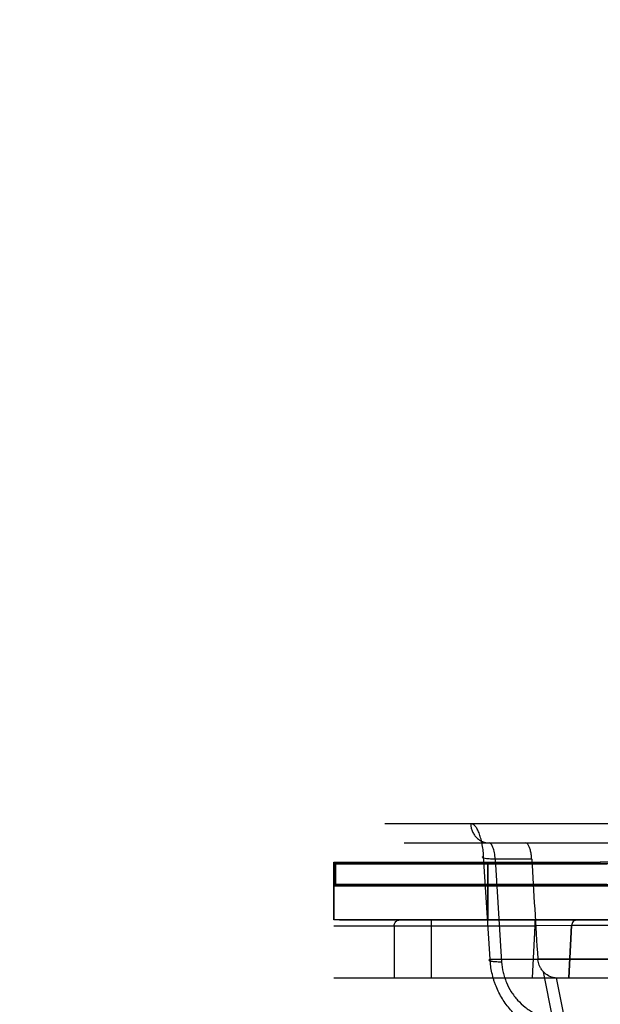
# Model space of a CAD drawing. Header units: millimetres. Extents: x 0 to 297, y 0 to 210.
# Tile 387 of 455: x 239.364 to 239.605, y 160.568 to 160.977. Entities that reach past the tile are written whole.
import ezdxf

# ---------------------------------------------------------------- set-up
doc = ezdxf.new("R2010")
doc.units = ezdxf.units.MM
doc.header["$LTSCALE"] = 16.335
doc.layers.get('0').update_dxf_attribs({"linetype": 'CONTINUOUS'})
for name, color, linetype in [('AXES_REF', 7, 'CONTINUOUS'), ('INTFCLR_1', 7, 'CONTINUOUS'), ('INTFCLR_144815', 7, 'CONTINUOUS'), ('INTFCLR_72935', 7, 'CONTINUOUS')]:
    doc.layers.add(name, color=color, linetype=linetype)

msp = doc.modelspace()

# ---------------------------------------------------------------- linework, layer by layer
at = {"color": 7, "linetype": 'Continuous'}
for radius in [7.75666, 7.756, 7.70633]:
    msp.add_circle((241.43024, 154.5393), radius, dxfattribs=at)
msp.add_arc((241.43024, 154.5393), 7.68, 278.277129, 261.722871, dxfattribs=at)
at = {"layer": 'AXES_REF', "color": 9, "linetype": 'Continuous'}
msp.add_arc((241.43024, 154.5393), 7.07561, 94.411812, 85.588188, dxfattribs=at)
at = {"layer": 'INTFCLR_1', "color": 9, "linetype": 'Continuous'}
for p, q in [((239.49402, 160.6273), (239.49402, 160.6033)), ((239.55802, 160.6033), (239.55802, 160.6273))]:
    msp.add_line(p, q, dxfattribs=at)
at = {"layer": 'INTFCLR_1', "color": 6, "linetype": 'Continuous'}
for p, q in [((239.49402, 160.6273), (239.49472, 160.6266)), ((239.49402, 160.6273), (239.60469, 160.6273)), ((239.49472, 160.6266), (239.49472, 160.618)), ((239.60869, 160.6266), (239.49472, 160.6266)), ((239.49472, 160.618), (239.49402, 160.6173)), ((239.60839, 160.6173), (239.49402, 160.6173)), ((239.49472, 160.618), (239.60972, 160.618)), ((239.78059, 160.6033), (239.49402, 160.6033))]:
    msp.add_line(p, q, dxfattribs=at)
at = {"layer": 'INTFCLR_144815', "color": 9, "linetype": 'Continuous'}
for p, q in [((239.93006, 160.64323), (239.51522, 160.64323)), ((239.52322, 160.6353), (239.97809, 160.6353)), ((239.55889, 160.58702), (239.5562, 160.62973)), ((239.56103, 160.62855), (239.56369, 160.58584)), ((239.57616, 160.62855), (239.56103, 160.62855)), ((239.49642, 160.6033), (239.80252, 160.6033)), ((239.53449, 160.6033), (239.53449, 160.5793)), ((239.57752, 160.6033), (239.57752, 160.6009)), ((239.49402, 160.6009), (239.57752, 160.6009)), ((239.51905, 160.6009), (239.51905, 160.5793)), ((239.57752, 160.6009), (239.57633, 160.5793)), ((239.59271, 160.60102), (239.57752, 160.6009)), ((239.6434, 160.60102), (239.59271, 160.60102)), ((239.55889, 160.58702), (239.75755, 160.58702)), ((239.57866, 160.58723), (239.77147, 160.58723)), ((239.58497, 160.5622), (239.58105, 160.58176)), ((239.5859, 160.5793), (240.88033, 160.5793)), ((239.58631, 160.5793), (239.58977, 160.56205))]:
    msp.add_line(p, q, dxfattribs=at)
at = {"layer": 'INTFCLR_144815', "color": 6, "linetype": 'Continuous'}
for p, q in [((239.59151, 160.5793), (239.59271, 160.60102)), ((239.59271, 160.60102), (239.59151, 160.5793)), ((239.49402, 160.5793), (239.5859, 160.5793))]:
    msp.add_line(p, q, dxfattribs=at)
msp.add_ellipse((240.20128, 160.7905), major_axis=(-0.23643, 4.26847), ratio=0.148162, start_param=-4.682648, end_param=-4.672958, dxfattribs=at)
at = {"layer": 'INTFCLR_144815', "color": 9, "linetype": 'Continuous'}
for points, knots in [([(239.55088, 160.64323), (239.55088, 160.64274), (239.55098, 160.64175), (239.55139, 160.64027), (239.5521, 160.63885), (239.55308, 160.63758), (239.55429, 160.63655), (239.55565, 160.63582), (239.55706, 160.63539), (239.55801, 160.6353), (239.55847, 160.6353)], [0, 0, 0, 0, 0.119601, 0.24584, 0.376363, 0.508358, 0.638954, 0.765614, 0.886393, 1, 1, 1, 1]), ([(239.5562, 160.62973), (239.55615, 160.63065), (239.55598, 160.63243), (239.55564, 160.63461), (239.55528, 160.63624), (239.5549, 160.6377), (239.55438, 160.63931), (239.55361, 160.64096), (239.55265, 160.64243), (239.55156, 160.64323), (239.55088, 160.64323)], [0, 0, 0, 0, 0.181471, 0.352242, 0.433445, 0.510091, 0.649417, 0.768605, 0.86533, 1, 1, 1, 1]), ([(239.56103, 160.62855), (239.561, 160.62901), (239.56091, 160.6299), (239.56071, 160.63118), (239.56044, 160.63234), (239.56003, 160.63357), (239.55955, 160.63466), (239.55879, 160.6353), (239.55847, 160.6353)], [0, 0, 0, 0, 0.183596, 0.356361, 0.515928, 0.656549, 0.871758, 1, 1, 1, 1]), ([(239.56103, 160.62855), (239.56059, 160.62855), (239.55974, 160.62855), (239.55869, 160.62859), (239.55791, 160.62866), (239.5572, 160.62873), (239.55655, 160.62889), (239.55581, 160.62901), (239.55574, 160.62956), (239.55606, 160.62966), (239.5562, 160.62973)], [0, 0, 0, 0, 0.217143, 0.423306, 0.51779, 0.604181, 0.774907, 0.871789, 0.918436, 1, 1, 1, 1]), ([(239.51905, 160.6009), (239.51905, 160.60115), (239.51912, 160.60165), (239.51945, 160.60233), (239.51997, 160.60287), (239.52063, 160.60322), (239.52112, 160.6033), (239.52136, 160.6033)], [0, 0, 0, 0, 0.203351, 0.405435, 0.605451, 0.803377, 1, 1, 1, 1]), ([(239.59498, 160.6033), (239.5947, 160.6033), (239.59412, 160.60318), (239.59336, 160.60268), (239.59285, 160.60191), (239.59272, 160.60131), (239.59271, 160.60102)], [0, 0, 0, 0, 0.234837, 0.491293, 0.753171, 1, 1, 1, 1]), ([(239.56369, 160.58584), (239.56322, 160.58583), (239.56233, 160.58584), (239.56094, 160.5859), (239.55985, 160.58599), (239.55906, 160.58619), (239.55864, 160.58628), (239.55825, 160.58675), (239.55871, 160.58694), (239.55889, 160.58702)], [0, 0, 0, 0, 0.232845, 0.439844, 0.685468, 0.774154, 0.838366, 0.902841, 1, 1, 1, 1]), ([(239.58682, 160.55551), (239.5859, 160.55562), (239.58407, 160.55593), (239.58049, 160.55691), (239.57747, 160.5582), (239.57504, 160.55959), (239.57344, 160.5606), (239.57075, 160.56256), (239.56798, 160.56521), (239.56557, 160.56819), (239.56341, 160.57138), (239.56188, 160.57441), (239.56085, 160.57712), (239.56024, 160.57896), (239.55938, 160.58222), (239.55899, 160.5851), (239.55889, 160.58702)], [0, 0, 0, 0, 0.060969, 0.121873, 0.243913, 0.274919, 0.306131, 0.368317, 0.493199, 0.556651, 0.619807, 0.746395, 0.778408, 0.810257, 0.873549, 1, 1, 1, 1]), ([(239.56369, 160.58584), (239.56379, 160.58439), (239.56411, 160.58223), (239.56479, 160.57979), (239.56526, 160.57841), (239.56607, 160.57638), (239.56724, 160.57411), (239.5689, 160.57171), (239.57073, 160.56948), (239.57284, 160.56749), (239.57488, 160.56602), (239.57609, 160.56526), (239.57793, 160.56422), (239.5802, 160.56325), (239.5829, 160.56252), (239.58428, 160.56229), (239.58498, 160.5622)], [0, 0, 0, 0, 0.126032, 0.189212, 0.221028, 0.253021, 0.379658, 0.442895, 0.506455, 0.631585, 0.693885, 0.725145, 0.756193, 0.878299, 0.939151, 1, 1, 1, 1])]:
    msp.add_open_spline(points, degree=3, knots=knots, dxfattribs=at)
at = {"layer": 'INTFCLR_144815', "color": 6, "linetype": 'Continuous'}
for points, knots in [([(239.57616, 160.62855), (239.57612, 160.62921), (239.576, 160.63046), (239.57566, 160.63219), (239.57518, 160.63362), (239.57463, 160.63473), (239.57395, 160.6353), (239.57358, 160.6353)], [0, 0, 0, 0, 0.261139, 0.498518, 0.69858, 0.852312, 1, 1, 1, 1]), ([(239.58105, 160.58175), (239.5807, 160.58213), (239.58012, 160.58286), (239.57948, 160.584), (239.57892, 160.5854), (239.57871, 160.5865), (239.57866, 160.58723)], [0, 0, 0, 0, 0.254275, 0.457064, 0.640612, 1, 1, 1, 1]), ([(239.5859, 160.5793), (239.58538, 160.5793), (239.5844, 160.57951), (239.58272, 160.58028), (239.58166, 160.58112), (239.58105, 160.58175)], [0, 0, 0, 0, 0.281886, 0.527828, 1, 1, 1, 1])]:
    msp.add_open_spline(points, degree=3, knots=knots, dxfattribs=at)
at = {"layer": 'INTFCLR_72935', "color": 9, "linetype": 'Continuous'}
for p, q in [((239.49402, 160.6033), (239.49402, 160.6273)), ((239.55802, 160.6273), (239.55802, 160.6033)), ((239.78207, 160.6273), (239.60465, 160.6273))]:
    msp.add_line(p, q, dxfattribs=at)
at = {"layer": 'INTFCLR_72935', "color": 6, "linetype": 'Continuous'}
for p, q in [((239.49472, 160.6266), (239.49402, 160.6273)), ((239.49402, 160.6273), (239.60465, 160.6273)), ((239.49472, 160.618), (239.49472, 160.6266)), ((239.49472, 160.6266), (239.6074, 160.6266)), ((239.49402, 160.6173), (239.49472, 160.618)), ((239.60598, 160.6173), (239.49402, 160.6173)), ((239.60739, 160.618), (239.49472, 160.618)), ((239.78059, 160.6033), (239.49402, 160.6033))]:
    msp.add_line(p, q, dxfattribs=at)

doc.saveas('drawing.dxf')
